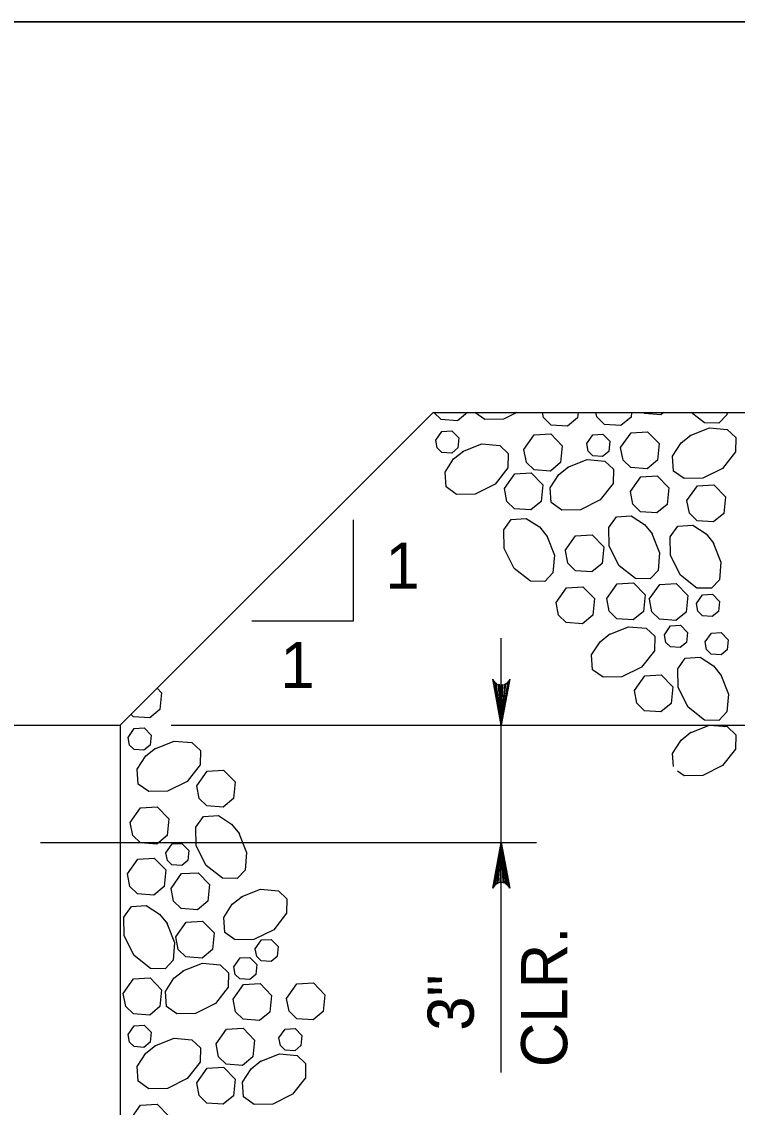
# Model space of a CAD drawing. Extents: x 636530 to 644067, y 294168 to 299122.
# Drawn here: x 641826.4 to 641872.9, y 296403.5 to 296474.1 of the extents above; entities that cross this region are included whole.
import ezdxf

# ---------------------------------------------------------------- set-up
doc = ezdxf.new("R2010")
doc.units = 0
doc.layers.add('1', color=7, linetype='Continuous')

msp = doc.modelspace()

# ---------------------------------------------------------------- linework, layer by layer
at = {"layer": '1'}
for p, q in [((641757.562, 296474.097), (641908.105, 296474.097)), ((641832.811, 296428.377), (641853.129, 296448.695)), ((641853.129, 296448.695), (641908.105, 296448.695)), ((641847.944, 296441.725), (641847.944, 296435.14)), ((641847.944, 296435.14), (641841.359, 296435.14)), ((641857.562, 296405.8), (641857.562, 296434.037)), ((641680.411, 296428.377), (641832.811, 296428.377)), ((641832.811, 296428.377), (641832.811, 296397.897)), ((641836.127, 296428.377), (641920.505, 296428.377)), ((641827.642, 296420.757), (641859.854, 296420.757))]:
    msp.add_line(p, q, dxfattribs=at)
msp.add_lwpolyline([(641902.933, 296456.855), (641908.105, 296459.388), (641908.105, 296474.097), (641757.562, 296474.097), (641757.562, 296472.192), (641756.611, 296472.192), (641756.611, 296428.377), (641832.811, 296428.377), (641853.129, 296448.695), (641908.105, 296448.695), (641908.105, 296455.869), (641913.065, 296458.225)], close=True, dxfattribs=at)
for points in [[(641855.363, 296448.695), (641854.722, 296448.162), (641853.662, 296448.239), (641853.191, 296448.695)], [(641858.575, 296448.695), (641857.701, 296448.258), (641856.487, 296448.237), (641855.842, 296448.695)], [(641862.552, 296448.695), (641862.519, 296448.359), (641861.856, 296447.807), (641860.796, 296447.884), (641860.297, 296448.368), (641860.234, 296448.695)], [(641866.017, 296448.695), (641865.987, 296448.398), (641865.324, 296447.847), (641864.264, 296447.924), (641863.766, 296448.407), (641863.71, 296448.695)], [(641868.108, 296448.695), (641867.931, 296448.548), (641866.872, 296448.625), (641866.8, 296448.695)], [(641872.231, 296448.695), (641872.218, 296448.551), (641871.696, 296448.002), (641870.759, 296448.02), (641869.895, 296448.695)], [(641853.307, 296446.897), (641853.711, 296447.471), (641854.355, 296447.508), (641854.802, 296447.044), (641854.738, 296446.393), (641854.34, 296446.062), (641853.704, 296446.108), (641853.405, 296446.399), (641853.308, 296446.897)], [(641859.032, 296446.283), (641859.705, 296447.24), (641860.778, 296447.301), (641861.524, 296446.527), (641861.416, 296445.443), (641860.753, 296444.892), (641859.693, 296444.969), (641859.195, 296445.452), (641859.033, 296446.283)], [(641863.111, 296446.677), (641863.515, 296447.25), (641864.159, 296447.287), (641864.607, 296446.823), (641864.542, 296446.173), (641864.144, 296445.842), (641863.508, 296445.888), (641863.209, 296446.178), (641863.112, 296446.676)], [(641865.315, 296446.429), (641865.987, 296447.385), (641867.06, 296447.446), (641867.806, 296446.673), (641867.698, 296445.589), (641867.035, 296445.037), (641865.976, 296445.114), (641865.477, 296445.597), (641865.315, 296446.429)], [(641869.826, 296447.193), (641871.084, 296447.692), (641872.239, 296447.592), (641872.788, 296447.07), (641872.771, 296446.133), (641871.937, 296445.067), (641870.649, 296444.423), (641869.435, 296444.402), (641868.752, 296444.888), (641868.687, 296445.854), (641869.242, 296446.719), (641869.877, 296447.226)], [(641855.049, 296446.161), (641856.307, 296446.659), (641857.462, 296446.56), (641858.011, 296446.038), (641857.994, 296445.1), (641857.16, 296444.035), (641855.873, 296443.391), (641854.659, 296443.37), (641853.976, 296443.855), (641853.911, 296444.822), (641854.465, 296445.687), (641855.1, 296446.193)], [(641861.882, 296445.144), (641863.139, 296445.643), (641864.295, 296445.543), (641864.844, 296445.021), (641864.826, 296444.083), (641863.993, 296443.018), (641862.705, 296442.374), (641861.491, 296442.353), (641860.808, 296442.838), (641860.743, 296443.805), (641861.298, 296444.67), (641861.933, 296445.176)], [(641857.767, 296443.753), (641858.44, 296444.71), (641859.513, 296444.771), (641860.259, 296443.997), (641860.151, 296442.913), (641859.488, 296442.362), (641858.428, 296442.439), (641857.93, 296442.922), (641857.768, 296443.753)], [(641865.947, 296443.566), (641866.619, 296444.522), (641867.693, 296444.583), (641868.439, 296443.81), (641868.331, 296442.726), (641867.668, 296442.174), (641866.608, 296442.251), (641866.11, 296442.734), (641865.948, 296443.566)], [(641869.623, 296442.98), (641870.295, 296443.936), (641871.368, 296443.998), (641872.114, 296443.224), (641872.006, 296442.14), (641871.343, 296441.588), (641870.284, 296441.665), (641869.785, 296442.149), (641869.623, 296442.98)], [(641860.513, 296440.679), (641861.012, 296439.421), (641860.912, 296438.266), (641860.39, 296437.716), (641859.453, 296437.734), (641858.388, 296438.567), (641857.744, 296439.855), (641857.722, 296441.069), (641858.208, 296441.752), (641859.175, 296441.817), (641860.039, 296441.263), (641860.546, 296440.628)], [(641867.346, 296440.841), (641867.845, 296439.584), (641867.745, 296438.428), (641867.223, 296437.879), (641866.285, 296437.897), (641865.22, 296438.73), (641864.576, 296440.018), (641864.555, 296441.232), (641865.04, 296441.915), (641866.007, 296441.98), (641866.872, 296441.426), (641867.378, 296440.791)], [(641871.332, 296440.231), (641871.83, 296438.974), (641871.731, 296437.818), (641871.209, 296437.269), (641870.271, 296437.287), (641869.206, 296438.12), (641868.562, 296439.408), (641868.541, 296440.622), (641869.026, 296441.305), (641869.993, 296441.37), (641870.858, 296440.816), (641871.364, 296440.181)], [(641861.721, 296439.727), (641862.393, 296440.684), (641863.467, 296440.745), (641864.213, 296439.971), (641864.105, 296438.887), (641863.442, 296438.336), (641862.382, 296438.412), (641861.884, 296438.896), (641861.722, 296439.727)], [(641864.412, 296436.61), (641865.084, 296437.566), (641866.157, 296437.627), (641866.903, 296436.854), (641866.795, 296435.77), (641866.132, 296435.218), (641865.073, 296435.295), (641864.574, 296435.778), (641864.412, 296436.609)], [(641867.177, 296436.569), (641867.849, 296437.525), (641868.923, 296437.587), (641869.669, 296436.813), (641869.561, 296435.729), (641868.898, 296435.177), (641867.838, 296435.254), (641867.34, 296435.738), (641867.178, 296436.569)], [(641861.12, 296436.354), (641861.793, 296437.31), (641862.866, 296437.372), (641863.612, 296436.598), (641863.504, 296435.514), (641862.841, 296434.962), (641861.781, 296435.039), (641861.283, 296435.523), (641861.121, 296436.354)], [(641870.236, 296436.274), (641870.639, 296436.847), (641871.284, 296436.884), (641871.731, 296436.42), (641871.666, 296435.77), (641871.269, 296435.439), (641870.633, 296435.485), (641870.333, 296435.775), (641870.236, 296436.273)], [(641864.563, 296434.276), (641865.821, 296434.774), (641866.976, 296434.674), (641867.526, 296434.152), (641867.508, 296433.215), (641866.675, 296432.149), (641865.387, 296431.506), (641864.173, 296431.484), (641863.49, 296431.97), (641863.425, 296432.937), (641863.979, 296433.801), (641864.614, 296434.308)], [(641868.155, 296434.256), (641868.559, 296434.83), (641869.203, 296434.867), (641869.65, 296434.402), (641869.586, 296433.752), (641869.188, 296433.421), (641868.552, 296433.467), (641868.253, 296433.757), (641868.156, 296434.256)], [(641870.803, 296433.783), (641871.207, 296434.357), (641871.851, 296434.394), (641872.299, 296433.929), (641872.234, 296433.279), (641871.836, 296432.948), (641871.2, 296432.994), (641870.901, 296433.284), (641870.804, 296433.783)], [(641871.819, 296431.65), (641872.318, 296430.392), (641872.218, 296429.237), (641871.696, 296428.688), (641870.759, 296428.705), (641869.693, 296429.539), (641869.05, 296430.827), (641869.028, 296432.04), (641869.514, 296432.724), (641870.481, 296432.788), (641871.345, 296432.234), (641871.852, 296431.599)], [(641857.562, 296428.377), (641857.003, 296431.36), (641857.082, 296431.245), (641857.162, 296431.13), (641857.262, 296431.071), (641857.362, 296431.012), (641857.462, 296430.995), (641857.562, 296430.977), (641857.662, 296430.995), (641857.762, 296431.012), (641857.862, 296431.071), (641857.962, 296431.13), (641858.042, 296431.245), (641858.121, 296431.36), (641857.562, 296428.377), (641858.042, 296431.245), (641857.962, 296431.13), (641857.562, 296428.377), (641857.862, 296431.071), (641857.762, 296431.012), (641857.562, 296428.377), (641857.662, 296430.995), (641857.562, 296430.977), (641857.562, 296428.377), (641857.462, 296430.995), (641857.362, 296431.012), (641857.562, 296428.377), (641857.262, 296431.071), (641857.162, 296431.13), (641857.562, 296428.377), (641857.082, 296431.245)], [(641866.211, 296430.625), (641866.883, 296431.582), (641867.956, 296431.643), (641868.703, 296430.869), (641868.595, 296429.785), (641867.931, 296429.234), (641866.872, 296429.311), (641866.373, 296429.794), (641866.211, 296430.625)], [(641835.216, 296430.783), (641835.504, 296430.483), (641835.396, 296429.399), (641834.733, 296428.848), (641833.673, 296428.924), (641833.513, 296429.08)], [(641869.826, 296427.879), (641871.084, 296428.377), (641872.239, 296428.278), (641872.788, 296427.756), (641872.771, 296426.818), (641871.937, 296425.753), (641870.649, 296425.109), (641869.435, 296425.088), (641869.01, 296425.39)], [(641833.319, 296427.583), (641833.722, 296428.157), (641834.366, 296428.193), (641834.814, 296427.729), (641834.749, 296427.079), (641834.351, 296426.748), (641833.715, 296426.794), (641833.416, 296427.084), (641833.319, 296427.583)], [(641868.745, 296425.684), (641868.687, 296426.54), (641869.242, 296427.405), (641869.877, 296427.911)], [(641835.061, 296426.846), (641836.318, 296427.345), (641837.474, 296427.245), (641838.023, 296426.723), (641838.005, 296425.786), (641837.172, 296424.72), (641835.884, 296424.076), (641834.67, 296424.055), (641833.987, 296424.541), (641833.922, 296425.507), (641834.477, 296426.372), (641835.112, 296426.879)], [(641837.779, 296424.439), (641838.451, 296425.395), (641839.524, 296425.457), (641840.271, 296424.683), (641840.163, 296423.599), (641839.5, 296423.047), (641838.44, 296423.124), (641837.941, 296423.608), (641837.779, 296424.439)], [(641833.468, 296422.039), (641834.14, 296422.996), (641835.213, 296423.057), (641835.96, 296422.283), (641835.852, 296421.199), (641835.189, 296420.648), (641834.129, 296420.724), (641833.63, 296421.208), (641833.468, 296422.039)], [(641840.525, 296421.364), (641841.024, 296420.107), (641840.924, 296418.951), (641840.402, 296418.402), (641839.464, 296418.42), (641838.399, 296419.253), (641837.755, 296420.541), (641837.734, 296421.755), (641838.219, 296422.438), (641839.186, 296422.502), (641840.051, 296421.948), (641840.557, 296421.313)], [(641835.778, 296420.08), (641836.181, 296420.654), (641836.825, 296420.691), (641837.273, 296420.226), (641837.208, 296419.576), (641836.81, 296419.245), (641836.174, 296419.291), (641835.875, 296419.581), (641835.778, 296420.08)], [(641857.562, 296420.757), (641858.121, 296417.775), (641858.042, 296417.89), (641857.962, 296418.005), (641857.862, 296418.064), (641857.762, 296418.123), (641857.662, 296418.14), (641857.562, 296418.157), (641857.462, 296418.14), (641857.362, 296418.123), (641857.262, 296418.064), (641857.162, 296418.005), (641857.082, 296417.89), (641857.003, 296417.775), (641857.562, 296420.757), (641857.082, 296417.89), (641857.162, 296418.005), (641857.562, 296420.757), (641857.262, 296418.064), (641857.362, 296418.123), (641857.562, 296420.757), (641857.462, 296418.14), (641857.562, 296418.157), (641857.562, 296420.757), (641857.662, 296418.14), (641857.762, 296418.123), (641857.562, 296420.757), (641857.862, 296418.064), (641857.962, 296418.005), (641857.562, 296420.757), (641858.042, 296417.89)], [(641833.28, 296418.719), (641833.952, 296419.675), (641835.025, 296419.736), (641835.771, 296418.963), (641835.663, 296417.878), (641835, 296417.327), (641833.94, 296417.404), (641833.442, 296417.887), (641833.28, 296418.718)], [(641836.12, 296417.769), (641836.793, 296418.725), (641837.866, 296418.787), (641838.612, 296418.013), (641838.504, 296416.929), (641837.841, 296416.377), (641836.781, 296416.454), (641836.283, 296416.938), (641836.121, 296417.769)], [(641840.673, 296417.208), (641841.931, 296417.706), (641843.086, 296417.606), (641843.635, 296417.084), (641843.618, 296416.147), (641842.784, 296415.082), (641841.496, 296414.438), (641840.283, 296414.416), (641839.599, 296414.902), (641839.535, 296415.869), (641840.089, 296416.733), (641840.724, 296417.24)], [(641835.848, 296415.508), (641836.347, 296414.25), (641836.247, 296413.095), (641835.725, 296412.546), (641834.787, 296412.563), (641833.722, 296413.397), (641833.078, 296414.684), (641833.057, 296415.898), (641833.542, 296416.581), (641834.509, 296416.646), (641835.374, 296416.092), (641835.88, 296415.457)], [(641836.419, 296414.623), (641837.092, 296415.579), (641838.165, 296415.64), (641838.911, 296414.867), (641838.803, 296413.783), (641838.14, 296413.231), (641837.08, 296413.308), (641836.582, 296413.791), (641836.42, 296414.623)], [(641841.578, 296413.838), (641841.982, 296414.412), (641842.626, 296414.449), (641843.073, 296413.985), (641843.009, 296413.334), (641842.611, 296413.003), (641841.975, 296413.049), (641841.676, 296413.339), (641841.579, 296413.838)], [(641836.889, 296412.399), (641838.147, 296412.898), (641839.302, 296412.798), (641839.851, 296412.276), (641839.834, 296411.338), (641839, 296410.273), (641837.713, 296409.629), (641836.499, 296409.608), (641835.816, 296410.093), (641835.751, 296411.06), (641836.305, 296411.925), (641836.94, 296412.431)], [(641840.191, 296412.672), (641840.595, 296413.246), (641841.239, 296413.282), (641841.686, 296412.818), (641841.622, 296412.168), (641841.224, 296411.837), (641840.588, 296411.883), (641840.289, 296412.173), (641840.192, 296412.672)], [(641833.012, 296410.925), (641833.685, 296411.881), (641834.758, 296411.942), (641835.504, 296411.169), (641835.396, 296410.085), (641834.733, 296409.533), (641833.673, 296409.61), (641833.175, 296410.093), (641833.013, 296410.925)], [(641840.146, 296410.57), (641840.819, 296411.526), (641841.892, 296411.588), (641842.638, 296410.814), (641842.53, 296409.73), (641841.867, 296409.178), (641840.807, 296409.255), (641840.309, 296409.739), (641840.147, 296410.57)], [(641843.615, 296410.61), (641844.287, 296411.566), (641845.361, 296411.627), (641846.107, 296410.854), (641845.999, 296409.769), (641845.336, 296409.218), (641844.276, 296409.295), (641843.777, 296409.778), (641843.616, 296410.609)], [(641833.319, 296408.268), (641833.722, 296408.842), (641834.366, 296408.879), (641834.814, 296408.415), (641834.749, 296407.764), (641834.351, 296407.433), (641833.715, 296407.479), (641833.416, 296407.77), (641833.319, 296408.268)], [(641839.044, 296407.654), (641839.716, 296408.611), (641840.789, 296408.672), (641841.536, 296407.898), (641841.428, 296406.814), (641840.765, 296406.263), (641839.705, 296406.34), (641839.206, 296406.823), (641839.044, 296407.654)], [(641843.123, 296408.048), (641843.526, 296408.621), (641844.17, 296408.658), (641844.618, 296408.194), (641844.553, 296407.544), (641844.156, 296407.213), (641843.519, 296407.259), (641843.22, 296407.549), (641843.123, 296408.047)], [(641835.061, 296407.532), (641836.318, 296408.03), (641837.474, 296407.931), (641838.023, 296407.409), (641838.005, 296406.471), (641837.172, 296405.406), (641835.884, 296404.762), (641834.67, 296404.741), (641833.987, 296405.226), (641833.922, 296406.193), (641834.477, 296407.058), (641835.112, 296407.564)], [(641841.893, 296406.515), (641843.151, 296407.014), (641844.306, 296406.914), (641844.855, 296406.392), (641844.838, 296405.454), (641844.004, 296404.389), (641842.716, 296403.745), (641841.503, 296403.724), (641840.819, 296404.209), (641840.755, 296405.176), (641841.309, 296406.041), (641841.944, 296406.547)], [(641837.779, 296405.124), (641838.451, 296406.081), (641839.524, 296406.142), (641840.271, 296405.368), (641840.163, 296404.284), (641839.5, 296403.733), (641838.44, 296403.81), (641837.941, 296404.293), (641837.779, 296405.124)], [(641833.468, 296402.725), (641834.14, 296403.681), (641835.213, 296403.742), (641835.96, 296402.969), (641835.852, 296401.885), (641835.189, 296401.333), (641834.129, 296401.41), (641833.63, 296401.894), (641833.468, 296402.725)]]:
    msp.add_lwpolyline(points, dxfattribs=at)

# ---------------------------------------------------------------- texts
for p in [(641850.037, 296437.239), (641843.219, 296430.78)]:
    msp.add_text('1', height=3, dxfattribs=at).set_placement(p)
for s, p in [('CLR.', (641861.848, 296406.139)), ('3"', (641855.776, 296408.513))]:
    msp.add_text(s, height=3, rotation=90, dxfattribs=at).set_placement(p)

doc.saveas('drawing.dxf')
